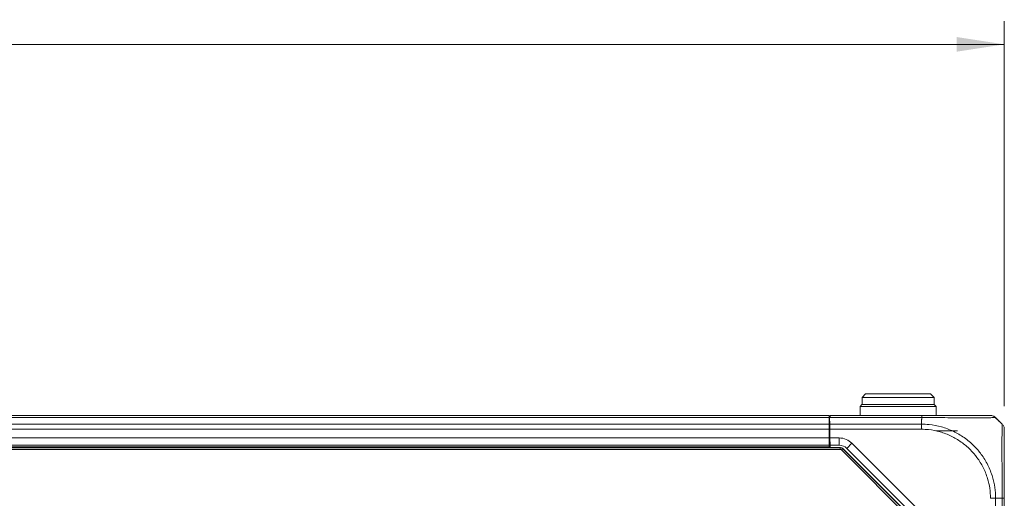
# Model space of a CAD drawing. Header units: millimetres. Extents: x 0 to 1118, y 0 to 864.
# Tile 323 of 390: x 946 to 1015, y 452 to 485. Entities that reach past the tile are written whole.
import ezdxf

# ---------------------------------------------------------------- set-up
doc = ezdxf.new("R2010")
doc.units = ezdxf.units.MM
doc.styles.add('SLDTEXTSTYLE0', font='TXT', dxfattribs={"width": 0.605})
doc.dimstyles.new('SLDDIMSTYLE1', dxfattribs={"dimtxt": 3.175, "dimasz": 3.302, "dimexe": 0, "dimexo": 0.0625, "dimgap": 0.79375, "dimtad": 0, "dimtih": 1, "dimtoh": 1, "dimdec": 1, "dimlfac": 4, "dimrnd": 1e-09, "dimzin": 4, "dimdsep": 46, "dimtxsty": 'SLDTEXTSTYLE0', "dimsah": 1, "dimcen": 0.09, "dimadec": 0, "dimazin": 1, "dimtfac": 1, "dimtofl": 0, "dimtmove": 0, "dimatfit": 3, "dimfxl": 1, "dimfrac": 2, "dimtolj": 1, "dimtzin": 12, "dimarcsym": 0})

# ---------------------------------------------------------------- blocks, each defined once
blk = doc.blocks.new('_D_21')
at = {"color": 7, "linetype": 'Continuous', "lineweight": 0}
for p, q in [((775.544, 455.364), (775.544, 484.699)), ((1014.794, 457.981), (1014.794, 484.699)), ((775.544, 483.099), (889.712, 483.099)), ((1014.794, 483.099), (900.626, 483.099))]:
    blk.add_line(p, q, dxfattribs=at)
for points in [[(775.544, 483.099), (778.846, 482.591), (778.846, 483.607)], [(1014.794, 483.099), (1011.492, 483.607), (1011.492, 482.591)]]:
    blk.add_solid(points, dxfattribs=at)
at = {"color": 7, "linetype": 'Continuous', "lineweight": 0, "insert": (889.712, 484.755), "char_height": 3.175, "attachment_point": 1, "style": 'SLDTEXTSTYLE0'}
blk.add_mtext('957.0', dxfattribs=at)

msp = doc.modelspace()

# ---------------------------------------------------------------- linework, layer by layer
at = {"color": 7, "linetype": 'Continuous', "lineweight": 15}
for p, q in [((1005.1694, 458.8386), (1004.9194, 458.5886)), ((1005.1694, 458.8386), (1009.6694, 458.8386)), ((1009.9194, 458.5886), (1009.6694, 458.8386)), ((1004.9069, 458.0886), (1004.7819, 457.9636)), ((1004.7819, 457.9636), (1004.7819, 457.3386)), ((1007.4194, 457.9636), (1004.7819, 457.9636)), ((1004.9069, 458.0886), (1007.4194, 458.0886)), ((1004.9194, 458.5886), (1004.9194, 458.0886)), ((1009.9194, 458.5886), (1004.9194, 458.5886)), ((1007.4194, 458.0886), (1009.9319, 458.0886)), ((1010.0569, 457.9636), (1007.4194, 457.9636)), ((1009.9194, 458.0886), (1009.9194, 458.5886)), ((1010.0569, 457.9636), (1009.9319, 458.0886)), ((1010.0569, 457.3386), (1010.0569, 457.9636)), ((1002.6319, 457.3386), (798.4569, 457.3386)), ((1002.6319, 457.1922), (1002.6319, 457.3386)), ((1002.6967, 457.1922), (1002.6993, 457.3386)), ((1002.6993, 457.3386), (1009.0698, 457.3386)), ((1002.6319, 456.7351), (1002.6319, 457.1922)), ((1002.6319, 456.9886), (1002.6705, 456.9886)), ((1002.6319, 456.3815), (1002.6319, 456.7351)), ((1002.6819, 457.1922), (1002.667, 457.1922)), ((1002.667, 457.1922), (1002.6749, 456.7351)), ((1002.6811, 456.3815), (1002.6749, 456.7351)), ((1002.6967, 457.1922), (1002.6819, 457.1922)), ((1014.3516, 457.0313), (1014.6479, 456.7351)), ((1002.6319, 455.7761), (1002.6319, 456.3815)), ((1002.6319, 456.2636), (1002.6832, 456.2636)), ((1002.6819, 456.3386), (1002.6805, 456.2636)), ((1002.6917, 455.7761), (1002.6811, 456.3815)), ((1011.5444, 456.2636), (1010.0569, 456.2636)), ((1002.6319, 455.2761), (798.4569, 455.2761)), ((1002.6319, 455.2761), (1002.6319, 455.7761)), ((1002.6919, 455.7636), (1002.6319, 455.7636)), ((1002.6319, 455.1208), (1002.6319, 455.2761)), ((1002.7004, 455.2761), (1002.6917, 455.7761)), ((1003.3337, 455.2761), (1002.7004, 455.2761)), ((1002.7004, 455.2761), (1002.7031, 455.1208)), ((797.6743, 455.1208), (1003.4144, 455.1208)), ((1003.5912, 455.0475), (1008.8158, 449.823)), ((1008.8408, 450.0797), (1003.864, 455.0564)), ((1014.7944, 451.5881), (1014.7944, 448.7636))]:
    msp.add_line(p, q, dxfattribs=at)
at = {"color": 9, "linetype": 'Continuous', "lineweight": 0}
for p, q in [((1002.6319, 457.1922), (798.4569, 457.1922)), ((1002.6319, 456.7351), (798.4569, 456.7351)), ((1002.6303, 456.9886), (1002.6705, 456.9861)), ((1002.6749, 456.7351), (1009.0443, 456.7351)), ((1009.0723, 457.1922), (1002.6967, 457.1922)), ((1009.0444, 457.0313), (1009.0444, 456.7351)), ((1002.6319, 456.3815), (798.4569, 456.3815)), ((1009.0438, 456.3815), (1002.6811, 456.3815)), ((1002.6819, 456.3386), (1002.6819, 456.2636)), ((1002.6319, 455.7761), (798.4569, 455.7761)), ((1002.6917, 455.7761), (1003.3337, 455.7761)), ((1003.3337, 455.2761), (1003.3337, 455.7761)), ((1003.864, 455.0564), (1004.2176, 455.41)), ((1004.2176, 455.41), (1009.1943, 450.4332)), ((797.6815, 455.1033), (1003.4072, 455.1033)), ((1003.4072, 454.9783), (797.6815, 454.9783)), ((1002.6319, 455.1511), (798.4569, 455.1511)), ((1003.4072, 455.1033), (1003.4144, 455.1208)), ((1003.4072, 455.1033), (1003.4072, 454.9783)), ((1003.4956, 454.9417), (1003.584, 455.0301)), ((1008.7099, 449.7273), (1003.4956, 454.9417)), ((1003.5912, 455.0475), (1003.584, 455.0301)), ((1003.584, 455.0301), (1008.7983, 449.8157)), ((1014.6479, 451.5886), (1014.1908, 451.5886)), ((1014.1908, 451.5885), (1014.1908, 448.7636)), ((1014.6479, 448.7636), (1014.6479, 451.5885))]:
    msp.add_line(p, q, dxfattribs=at)
for centre, radius, start, end in [((1003.3337, 454.5261), 1.25, 45, 90), ((1003.4072, 454.8533), 0.25, 45.003615, 89.996385)]:
    msp.add_arc(centre, radius, start, end, dxfattribs=at)
at = {"color": 7, "linetype": 'Continuous', "lineweight": 15}
msp.add_arc((1003.3337, 454.5261), 0.75, 45, 90, dxfattribs=at)
at = {"color": 9, "linetype": 'Continuous', "lineweight": 0}
msp.add_ellipse((1003.4072, 454.8533), major_axis=(-0.0478, -0.1155), ratio=0.9998216, start_param=2.7489567, end_param=3.5342286, dxfattribs=at)
at = {"color": 7, "linetype": 'Continuous', "lineweight": 15}
msp.add_ellipse((1003.4144, 454.8707), major_axis=(-0.0957, -0.231), ratio=0.9998216, start_param=2.7489567, end_param=3.5342286, dxfattribs=at)
for points, knots in [([(1009.0698, 457.3386), (1009.4378, 457.3386), (1010.0763, 457.3386), (1010.9391, 457.3386), (1011.7133, 457.3386), (1012.3997, 457.3386), (1012.9687, 457.3386), (1013.3875, 457.3386), (1013.6769, 457.3386), (1013.8168, 457.3386), (1013.8318, 457.3386), (1013.8373, 457.3386)], [0, 0, 0, 0, 0.1476521, 0.2562048, 0.3647764, 0.4995885, 0.6089422, 0.7182918, 0.8277419, 0.9371756, 1, 1, 1, 1]), ([(1014.6536, 456.7254), (1014.543, 456.8343), (1014.383, 456.9918), (1014.2126, 457.1435), (1014.16, 457.1903)], [0, 0, 0, 0, 0.69138438, 1, 1, 1, 1]), ([(1014.1909, 457.1921), (1014.2041, 457.1788), (1014.2484, 457.1346), (1014.3003, 457.0827), (1014.34, 457.0429), (1014.3493, 457.0336), (1014.3512, 457.0317), (1014.3516, 457.0314)], [0, 0, 0, 0, 0.2452024, 0.8175352, 0.9606824, 0.9921507, 1, 1, 1, 1]), ([(1014.7944, 456.3814), (1014.7944, 456.3531), (1014.7944, 456.3047), (1014.7944, 455.9674), (1014.7944, 455.5454), (1014.7944, 455.0005), (1014.7944, 454.3592), (1014.7944, 453.6506), (1014.7944, 452.8801), (1014.7944, 452.1821), (1014.7944, 451.7483), (1014.7944, 451.5881)], [0, 0, 0, 0, 0.1584128, 0.2711139, 0.3838354, 0.4991898, 0.6083334, 0.7174776, 0.826751, 0.9360043, 1, 1, 1, 1])]:
    msp.add_open_spline(points, degree=3, knots=knots, dxfattribs=at)
at = {"color": 9, "linetype": 'Continuous', "lineweight": 0}
for points in [[(1009.0723, 457.1921), (1009.0721, 457.214), (1009.0716, 457.2577), (1009.071, 457.3031), (1009.0704, 457.3331), (1009.07, 457.3368), (1009.0698, 457.3386)], [(1009.0443, 456.7351), (1009.0442, 456.7107), (1009.0442, 456.6618), (1009.044, 456.5739), (1009.0439, 456.4797), (1009.0438, 456.4142), (1009.0438, 456.3814)], [(1014.1908, 451.5885), (1014.1663, 451.5885), (1014.1174, 451.5884), (1014.0297, 451.5883), (1013.9355, 451.5882), (1013.87, 451.5881), (1013.8372, 451.5881)], [(1014.648, 451.5885), (1014.6698, 451.5885), (1014.7135, 451.5884), (1014.7589, 451.5883), (1014.7888, 451.5882), (1014.7925, 451.5881), (1014.7944, 451.5881)]]:
    msp.add_open_spline(points, degree=3, dxfattribs=at)
at = {"color": 7, "linetype": 'Continuous', "lineweight": 15}
for points in [[(1014.1909, 457.1921), (1014.1664, 457.214), (1014.1175, 457.2577), (1014.0297, 457.3031), (1013.9355, 457.3331), (1013.87, 457.3368), (1013.8373, 457.3386)], [(1014.6479, 456.7351), (1014.6697, 456.7106), (1014.7134, 456.6617), (1014.7589, 456.5739), (1014.7888, 456.4797), (1014.7925, 456.4143), (1014.7944, 456.3815)]]:
    msp.add_open_spline(points, degree=3, dxfattribs=at)
at = {"color": 9, "linetype": 'Continuous', "lineweight": 0}
for points, knots in [([(1009.0442, 457.0313), (1009.0457, 457.0339), (1009.0546, 457.0492), (1009.0646, 457.1035), (1009.069, 457.1546), (1009.0723, 457.1921)], [0, 0, 0, 0, 0.0512389, 0.3045526, 1, 1, 1, 1]), ([(1009.0443, 456.7351), (1009.2215, 456.7295), (1009.6869, 456.715), (1010.4393, 456.5685), (1011.2609, 456.264), (1012.0256, 455.8186), (1012.6769, 455.2726), (1013.2297, 454.6279), (1013.6733, 453.9016), (1013.9797, 453.1234), (1014.1585, 452.3423), (1014.1798, 451.8415), (1014.1906, 451.5885)], [0, 0, 0, 0, 0.0657965, 0.1727607, 0.2828934, 0.389757, 0.4997969, 0.5968708, 0.7039461, 0.8142113, 0.9061257, 1, 1, 1, 1]), ([(1014.1909, 457.1921), (1014.185, 457.192), (1014.1691, 457.1919), (1014.0244, 457.1885), (1013.7192, 457.1827), (1013.2731, 457.1775), (1012.6621, 457.1755), (1011.9222, 457.178), (1011.0878, 457.184), (1010.1581, 457.1905), (1009.4676, 457.1915), (1009.0723, 457.1921)], [0, 0, 0, 0, 0.0627054, 0.1705801, 0.2816652, 0.3894286, 0.5004169, 0.6352697, 0.7422845, 0.8524245, 1, 1, 1, 1]), ([(1014.6479, 451.5885), (1014.6479, 451.7605), (1014.648, 452.2225), (1014.6437, 452.9743), (1014.6363, 453.8016), (1014.6304, 454.5715), (1014.6292, 455.2625), (1014.6324, 455.8461), (1014.6385, 456.2973), (1014.6461, 456.6535), (1014.6472, 456.7051), (1014.6478, 456.7351)], [0, 0, 0, 0, 0.0638809, 0.1715817, 0.2825247, 0.3900468, 0.5008149, 0.6162125, 0.7271686, 0.8416822, 1, 1, 1, 1]), ([(1013.837, 451.5881), (1013.8269, 451.8209), (1013.8065, 452.2865), (1013.6383, 453.0086), (1013.3466, 453.732), (1012.932, 454.4057), (1012.4176, 455.0045), (1011.8141, 455.5136), (1011.1103, 455.9319), (1010.3448, 456.2209), (1009.6458, 456.3626), (1009.2089, 456.3763), (1009.0438, 456.3814)], [0, 0, 0, 0, 0.0929147, 0.1858152, 0.2944776, 0.4031621, 0.5002013, 0.6086254, 0.7170441, 0.8255688, 0.9340808, 1, 1, 1, 1])]:
    msp.add_open_spline(points, degree=3, knots=knots, dxfattribs=at)

# ---------------------------------------------------------------- dimensions: what is measured, and where the dimension line sits
at = {"color": 7, "linetype": 'Continuous', "lineweight": 0}
dim = msp.add_linear_dim(base=(1014.7944, 483.099), p1=(775.5444, 460.2118), p2=(1014.7944, 456.3815), dimstyle='SLDDIMSTYLE1', dxfattribs=at)
dim.commit()
dim.dimension.update_dxf_attribs({"geometry": '_D_21', "text_midpoint": (895.1694, 483.099), "dimtype": 160})

doc.saveas('drawing.dxf')
